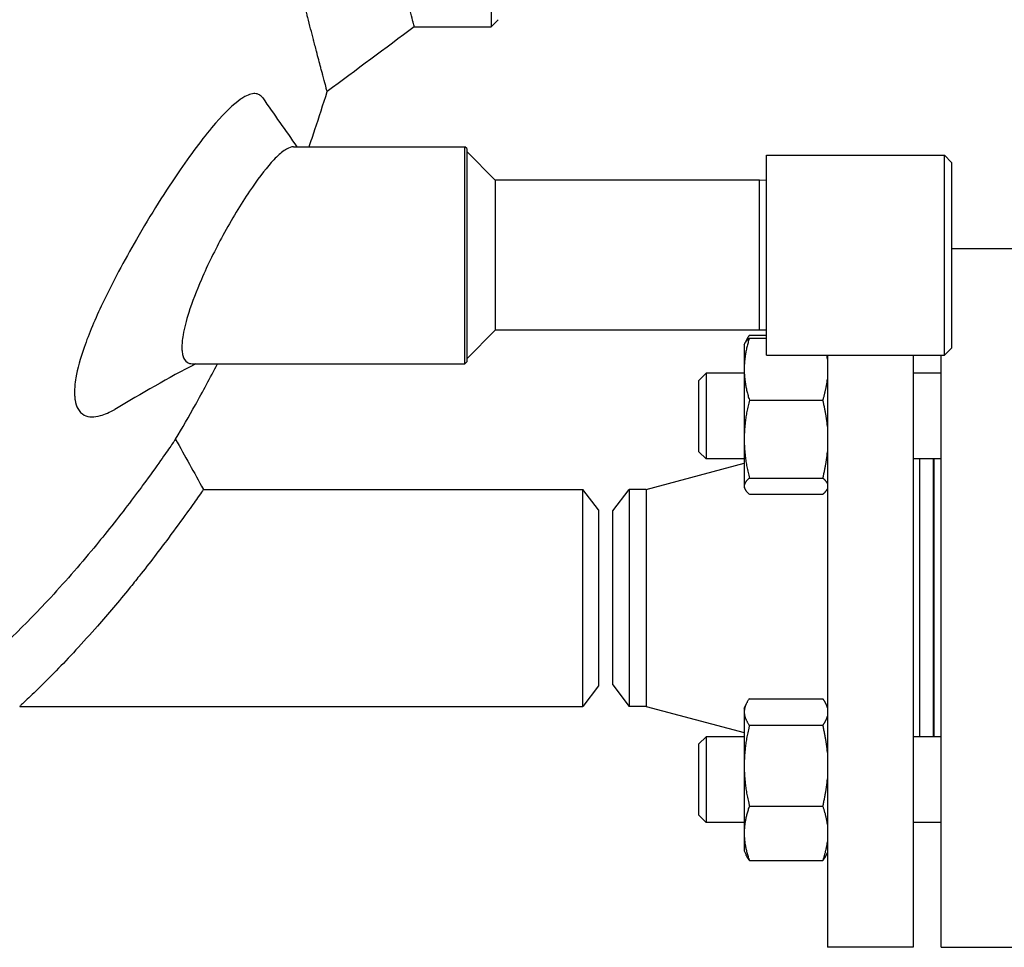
# Model space of a CAD drawing. Header units: inches. Extents: x 36 to 1719, y -84 to 1122.
# Tile 367 of 558: x 1056 to 1065, y 244 to 252. Entities that reach past the tile are written whole.
import ezdxf

# ---------------------------------------------------------------- set-up
doc = ezdxf.new("R2010")
doc.units = ezdxf.units.IN
doc.header["$LTSCALE"] = 48
doc.header["$MEASUREMENT"] = 0
doc.layers.add('Visible (ANSI)', color=7, linetype='Continuous', lineweight=30)

msp = doc.modelspace()

# ---------------------------------------------------------------- linework, layer by layer
at = {"layer": 'Visible (ANSI)'}
for p, q in [((1060.28695, 258.98639), (1060.28695, 251.9864)), ((1060.34945, 252.04889), (1060.28695, 251.98639)), ((1059.61429, 251.98639), (1060.28695, 251.98639)), ((1058.55707, 250.93639), (1060.05829, 250.93639)), ((1060.07391, 250.92077), (1060.05829, 250.93639)), ((1060.05829, 249.03639), (1060.05829, 250.93639)), ((1060.07391, 250.92077), (1060.07391, 249.05202)), ((1060.32391, 250.64389), (1060.07391, 250.89389)), ((1062.69891, 250.86139), (1064.25641, 250.86139)), ((1062.69891, 249.11139), (1062.69891, 250.86139)), ((1064.31891, 250.79889), (1064.25641, 250.86139)), ((1064.25641, 249.11139), (1064.25641, 250.86139)), ((1064.31891, 250.79889), (1064.31891, 249.17389)), ((1062.63641, 250.64389), (1060.32391, 250.64389)), ((1060.32391, 250.64389), (1060.32391, 249.32889)), ((1062.69891, 250.64226), (1062.63641, 250.64389)), ((1062.63641, 249.32889), (1062.63641, 250.64389)), ((1064.31891, 250.04639), (1064.97768, 250.04639)), ((1060.32391, 249.32889), (1060.07391, 249.07889)), ((1062.63641, 249.32889), (1060.32391, 249.32889)), ((1062.54877, 249.28535), (1062.69891, 249.28535)), ((1062.69891, 249.33053), (1062.63641, 249.32889)), ((1062.50368, 249.20238), (1062.50933, 249.2145)), ((1062.50368, 249.20238), (1062.50368, 248.989)), ((1062.50933, 249.2145), (1062.52012, 249.23764)), ((1062.54877, 249.26053), (1062.69891, 249.26053)), ((1062.69891, 249.11139), (1064.25641, 249.11139)), ((1063.23268, 249.11139), (1063.23268, 243.92639)), ((1063.98268, 249.11139), (1063.98268, 243.92639)), ((1064.22768, 243.92639), (1064.22768, 249.11139)), ((1064.31891, 249.17389), (1064.25641, 249.11139)), ((1057.66812, 249.03639), (1060.05829, 249.03639)), ((1060.07391, 249.05202), (1060.05829, 249.03639)), ((1062.10768, 248.88988), (1062.17018, 248.95238)), ((1062.17018, 248.95238), (1062.17018, 248.20238)), ((1062.50368, 248.95238), (1062.17018, 248.95238)), ((1062.50368, 248.989), (1062.50368, 248.37588)), ((1064.22768, 248.95238), (1063.98268, 248.95238)), ((1062.10768, 248.26488), (1062.10768, 248.88988)), ((1062.54877, 248.71746), (1063.1926, 248.71746)), ((1062.50368, 248.37588), (1062.50368, 247.96427)), ((1062.10768, 248.26488), (1062.17018, 248.20238)), ((1061.6449, 247.93639), (1062.50368, 248.16626)), ((1062.50368, 248.20238), (1062.17018, 248.20238)), ((1064.22768, 248.20238), (1063.98268, 248.20238)), ((1064.04268, 245.7704), (1064.04268, 248.20238)), ((1064.16268, 245.7704), (1064.16268, 248.20238)), ((1064.16768, 245.7704), (1064.16768, 248.20238)), ((1062.54877, 248.0343), (1063.1926, 248.0343)), ((1057.76753, 247.93639), (1061.08956, 247.93639)), ((1061.22768, 247.75639), (1061.08956, 247.93639)), ((1061.08956, 246.03639), (1061.08956, 247.93639)), ((1061.35268, 247.74889), (1061.49656, 247.93639)), ((1061.6449, 247.93639), (1061.49656, 247.93639)), ((1061.49656, 247.93639), (1061.49656, 246.03639)), ((1061.6449, 247.93639), (1061.6449, 246.03639)), ((1062.50368, 247.96427), (1062.50368, 247.95238)), ((1062.50368, 247.95238), (1062.50933, 247.94027)), ((1063.23268, 247.94166), (1063.23203, 247.94027)), ((1062.54877, 247.89423), (1063.1926, 247.89423)), ((1061.22768, 247.75639), (1061.22768, 246.21639)), ((1061.35268, 246.22389), (1061.35268, 247.74889)), ((1061.22768, 246.21639), (1061.08956, 246.03639)), ((1061.35268, 246.22389), (1061.49656, 246.03639)), ((1062.54877, 246.10337), (1063.1926, 246.10337)), ((1056.15879, 246.03639), (1061.08956, 246.03639)), ((1061.6449, 246.03639), (1061.49656, 246.03639)), ((1061.6449, 246.03639), (1062.50368, 245.80652)), ((1062.50368, 246.0204), (1062.52012, 246.05566)), ((1062.50368, 246.0204), (1062.50368, 245.98703)), ((1063.23268, 246.03112), (1063.22124, 246.05566)), ((1062.50368, 245.98703), (1062.50368, 245.51671)), ((1062.54877, 245.87069), (1063.1926, 245.87069)), ((1062.10768, 245.7079), (1062.17018, 245.7704)), ((1062.17018, 245.7704), (1062.17018, 245.0204)), ((1062.50368, 245.7704), (1062.17018, 245.7704)), ((1064.22768, 245.7704), (1063.98268, 245.7704)), ((1062.10768, 245.0829), (1062.10768, 245.7079)), ((1062.50368, 245.51671), (1062.50368, 244.92508)), ((1062.54877, 245.16273), (1063.1926, 245.16273)), ((1062.10768, 245.0829), (1062.17018, 245.0204)), ((1062.50368, 245.0204), (1062.17018, 245.0204)), ((1064.22768, 245.0204), (1063.98268, 245.0204)), ((1062.50368, 244.92508), (1062.50368, 244.7704)), ((1062.50368, 244.7704), (1062.52012, 244.73515)), ((1063.23268, 244.75968), (1063.22124, 244.73515)), ((1062.54877, 244.68744), (1063.1926, 244.68744)), ((1063.98268, 243.92639), (1063.23268, 243.92639)), ((1064.22768, 243.92639), (1064.97768, 243.92639))]:
    msp.add_line(p, q, dxfattribs=at)
for points, knots in [([(1058.85165, 251.41909), (1058.85165, 251.41909), (1058.85163, 251.41914), (1058.85161, 251.41924), (1058.85157, 251.41937), (1058.85151, 251.41959), (1058.85143, 251.41989), (1058.85143, 251.4199), (1058.85143, 251.41991), (1058.85143, 251.41991), (1058.85071, 251.42257), (1058.84826, 251.43168), (1058.84407, 251.4473), (1058.84399, 251.44761), (1058.84391, 251.44791), (1058.84383, 251.44822), (1058.84174, 251.45602), (1058.83923, 251.46537), (1058.83631, 251.47629), (1058.83614, 251.47693), (1058.83597, 251.47756), (1058.8358, 251.4782), (1058.8298, 251.50062), (1058.82211, 251.52942), (1058.81276, 251.56456), (1058.81232, 251.5662), (1058.81188, 251.56786), (1058.81144, 251.56953), (1058.81, 251.57492), (1058.80853, 251.58046), (1058.80702, 251.58615), (1058.80386, 251.59806), (1058.80053, 251.61063), (1058.79702, 251.62385), (1058.79641, 251.62615), (1058.7958, 251.62847), (1058.79518, 251.63081), (1058.78431, 251.6719), (1058.77186, 251.71911), (1058.75789, 251.77245), (1058.75686, 251.77639), (1058.75581, 251.78037), (1058.75476, 251.78438), (1058.75029, 251.80148), (1058.74567, 251.81918), (1058.74089, 251.83749), (1058.73883, 251.84543), (1058.73673, 251.85348), (1058.73461, 251.86164), (1058.73332, 251.86657), (1058.73203, 251.87155), (1058.73073, 251.87656), (1058.71549, 251.93518), (1058.6989, 251.99945), (1058.68102, 252.06929), (1058.68068, 252.0706), (1058.68034, 252.07191), (1058.68001, 252.07323), (1058.67847, 252.07923), (1058.67693, 252.08528), (1058.67537, 252.09137), (1058.66746, 252.12234), (1058.65928, 252.15445), (1058.65084, 252.18771), (1058.64865, 252.19635), (1058.64645, 252.20506), (1058.64422, 252.21385), (1058.63821, 252.23761), (1058.63207, 252.26194), (1058.62581, 252.28683), (1058.62453, 252.29192), (1058.62325, 252.29702), (1058.62196, 252.30215), (1058.60877, 252.35466), (1058.59505, 252.40961), (1058.58084, 252.46698), (1058.57797, 252.47856), (1058.57508, 252.49024), (1058.57217, 252.50201), (1058.56199, 252.54321), (1058.55157, 252.58561), (1058.54093, 252.62918), (1058.53768, 252.64247), (1058.53441, 252.65586), (1058.53113, 252.66937), (1058.52192, 252.70718), (1058.51255, 252.74585), (1058.50303, 252.78535), (1058.49679, 252.81128), (1058.49048, 252.83757), (1058.4841, 252.86421), (1058.47461, 252.9039), (1058.46494, 252.94452), (1058.45511, 252.98608), (1058.45104, 253.00332), (1058.44693, 253.02072), (1058.4428, 253.03828), (1058.43183, 253.08489), (1058.42067, 253.13261), (1058.40934, 253.18144), (1058.40488, 253.20064), (1058.4004, 253.22), (1058.39589, 253.23954), (1058.38363, 253.29266), (1058.37117, 253.34704), (1058.35855, 253.40264), (1058.34361, 253.46843), (1058.32843, 253.53593), (1058.31306, 253.60508), (1058.30794, 253.62812), (1058.30279, 253.65135), (1058.29763, 253.67475), (1058.28622, 253.72648), (1058.27471, 253.77907), (1058.26312, 253.83248), (1058.25768, 253.85758), (1058.25222, 253.88287), (1058.24674, 253.90833), (1058.24469, 253.91786), (1058.24264, 253.92741), (1058.24059, 253.93699), (1058.23992, 253.94013), (1058.23924, 253.94327), (1058.23857, 253.94642), (1058.23012, 253.98589), (1058.2216, 254.02594), (1058.21303, 254.06654), (1058.19582, 254.14804), (1058.17838, 254.23178), (1058.16078, 254.31765), (1058.15478, 254.34694), (1058.14876, 254.37648), (1058.14272, 254.40626), (1058.13139, 254.46218), (1058.12001, 254.51894), (1058.10859, 254.57651), (1058.10609, 254.58914), (1058.10358, 254.60181), (1058.10108, 254.61452), (1058.09744, 254.63297), (1058.09379, 254.6515), (1058.09015, 254.67011), (1058.06971, 254.77446), (1058.04921, 254.88132), (1058.02877, 254.99041), (1058.02255, 255.02356), (1058.01635, 255.05692), (1058.01015, 255.09048), (1058.00725, 255.10618), (1058.00435, 255.12192), (1058.00146, 255.1377), (1057.99524, 255.17159), (1057.98903, 255.20568), (1057.98284, 255.23996), (1057.9767, 255.27397), (1057.97057, 255.30817), (1057.96446, 255.34254), (1057.95877, 255.37454), (1057.95308, 255.40679), (1057.94738, 255.4393), (1057.9412, 255.4746), (1057.93502, 255.51019), (1057.92884, 255.54607), (1057.92607, 255.56217), (1057.9233, 255.57834), (1057.92053, 255.59456), (1057.91443, 255.63029), (1057.90833, 255.66632), (1057.90225, 255.70258), (1057.89758, 255.73044), (1057.89291, 255.75843), (1057.88826, 255.78657), (1057.8813, 255.82869), (1057.87436, 255.87111), (1057.86746, 255.91382), (1057.86165, 255.94973), (1057.85587, 255.98584), (1057.85012, 256.02214), (1057.84722, 256.04039), (1057.84434, 256.05868), (1057.84146, 256.07703), (1057.83584, 256.11285), (1057.83025, 256.14886), (1057.82468, 256.18504), (1057.81837, 256.22614), (1057.81209, 256.26746), (1057.80586, 256.30898), (1057.80086, 256.3423), (1057.79589, 256.37575), (1057.79095, 256.40932), (1057.78571, 256.44496), (1057.78051, 256.48074), (1057.77534, 256.51665), (1057.77239, 256.5372), (1057.76945, 256.55778), (1057.76652, 256.57841), (1057.76149, 256.61388), (1057.75649, 256.64948), (1057.75154, 256.68519), (1057.74068, 256.76355), (1057.73002, 256.84244), (1057.7196, 256.92177), (1057.71499, 256.95683), (1057.71044, 256.99197), (1057.70593, 257.02719), (1057.70521, 257.03281), (1057.70449, 257.03843), (1057.70377, 257.04405), (1057.70159, 257.06117), (1057.69941, 257.07834), (1057.69724, 257.09556), (1057.69287, 257.13034), (1057.68852, 257.1653), (1057.68421, 257.20045), (1057.67411, 257.28288), (1057.66421, 257.36633), (1057.65455, 257.45066), (1057.65313, 257.46307), (1057.65171, 257.47549), (1057.6503, 257.48794), (1057.64793, 257.50887), (1057.64557, 257.52987), (1057.64323, 257.55091), (1057.64023, 257.57782), (1057.63726, 257.60483), (1057.63432, 257.63188), (1057.63085, 257.6638), (1057.62743, 257.6958), (1057.62404, 257.72787), (1057.60819, 257.87814), (1057.59329, 258.02996), (1057.5795, 258.18258), (1057.57705, 258.20973), (1057.57463, 258.2369), (1057.57225, 258.26409), (1057.55297, 258.4843), (1057.53605, 258.70589), (1057.52176, 258.9266), (1057.52047, 258.94654), (1057.51921, 258.96647), (1057.51796, 258.98639)], [0.46298889, 0.46298889, 0.46298889, 0.46298889, 0.46411314, 0.46411314, 0.46411314, 0.46561321, 0.46561321, 0.46561321, 0.4656545, 0.4656545, 0.4656545, 0.47860252, 0.47860252, 0.47860252, 0.47885529, 0.47885529, 0.47885529, 0.48520997, 0.48520997, 0.48520997, 0.48557678, 0.48557678, 0.48557678, 0.49840856, 0.49840856, 0.49840856, 0.49900895, 0.49900895, 0.49900895, 0.50094645, 0.50094645, 0.50094645, 0.50500758, 0.50500758, 0.50500758, 0.5057142, 0.5057142, 0.5057142, 0.5181201, 0.5181201, 0.5181201, 0.51903767, 0.51903767, 0.51903767, 0.52294765, 0.52294765, 0.52294765, 0.52464227, 0.52464227, 0.52464227, 0.52566643, 0.52566643, 0.52566643, 0.53763393, 0.53763393, 0.53763393, 0.53785865, 0.53785865, 0.53785865, 0.53888419, 0.53888419, 0.53888419, 0.54409695, 0.54409695, 0.54409695, 0.54545002, 0.54545002, 0.54545002, 0.54910892, 0.54910892, 0.54910892, 0.54985628, 0.54985628, 0.54985628, 0.55750363, 0.55750363, 0.55750363, 0.55904744, 0.55904744, 0.55904744, 0.56444859, 0.56444859, 0.56444859, 0.56609544, 0.56609544, 0.56609544, 0.57070762, 0.57070762, 0.57070762, 0.57373501, 0.57373501, 0.57373501, 0.57824481, 0.57824481, 0.57824481, 0.580116, 0.580116, 0.580116, 0.58508171, 0.58508171, 0.58508171, 0.58703376, 0.58703376, 0.58703376, 0.59234267, 0.59234267, 0.59234267, 0.59862474, 0.59862474, 0.59862474, 0.60071839, 0.60071839, 0.60071839, 0.60534489, 0.60534489, 0.60534489, 0.6075201, 0.6075201, 0.6075201, 0.60833423, 0.60833423, 0.60833423, 0.60860114, 0.60860114, 0.60860114, 0.61195112, 0.61195112, 0.61195112, 0.61867522, 0.61867522, 0.61867522, 0.62096918, 0.62096918, 0.62096918, 0.62527587, 0.62527587, 0.62527587, 0.62622063, 0.62622063, 0.62622063, 0.62759251, 0.62759251, 0.62759251, 0.63528419, 0.63528419, 0.63528419, 0.63762193, 0.63762193, 0.63762193, 0.63871554, 0.63871554, 0.63871554, 0.64106402, 0.64106402, 0.64106402, 0.64339464, 0.64339464, 0.64339464, 0.64556468, 0.64556468, 0.64556468, 0.64792095, 0.64792095, 0.64792095, 0.64897857, 0.64897857, 0.64897857, 0.65130863, 0.65130863, 0.65130863, 0.65309875, 0.65309875, 0.65309875, 0.65577883, 0.65577883, 0.65577883, 0.65803178, 0.65803178, 0.65803178, 0.6591642, 0.6591642, 0.6591642, 0.66137601, 0.66137601, 0.66137601, 0.66388838, 0.66388838, 0.66388838, 0.66590428, 0.66590428, 0.66590428, 0.66804425, 0.66804425, 0.66804425, 0.6692684, 0.6692684, 0.6692684, 0.67137378, 0.67137378, 0.67137378, 0.67599421, 0.67599421, 0.67599421, 0.67803638, 0.67803638, 0.67803638, 0.67836216, 0.67836216, 0.67836216, 0.67935442, 0.67935442, 0.67935442, 0.68135842, 0.68135842, 0.68135842, 0.6860584, 0.6860584, 0.6860584, 0.68674973, 0.68674973, 0.68674973, 0.68791288, 0.68791288, 0.68791288, 0.6894007, 0.6894007, 0.6894007, 0.6911566, 0.6911566, 0.6911566, 0.69938458, 0.69938458, 0.69938458, 0.70084809, 0.70084809, 0.70084809, 0.71269961, 0.71269961, 0.71269961, 0.71377035, 0.71377035, 0.71377035, 0.71377035]), ([(1059.61429, 251.98639), (1059.61429, 251.98639), (1059.61428, 251.98644), (1059.61426, 251.98653), (1059.61423, 251.98666), (1059.61417, 251.98687), (1059.6141, 251.98717), (1059.61409, 251.98718), (1059.61409, 251.98719), (1059.61409, 251.9872), (1059.61343, 251.98981), (1059.61117, 251.99877), (1059.60729, 252.01417), (1059.60721, 252.01447), (1059.60714, 252.01477), (1059.60706, 252.01507), (1059.60513, 252.02275), (1059.60281, 252.03197), (1059.6001, 252.04274), (1059.59994, 252.04336), (1059.59979, 252.04399), (1059.59963, 252.04462), (1059.59407, 252.06673), (1059.58695, 252.09515), (1059.57831, 252.12976), (1059.57791, 252.13138), (1059.5775, 252.13301), (1059.57709, 252.13466), (1059.57577, 252.13997), (1059.57441, 252.14543), (1059.57302, 252.15102), (1059.5701, 252.16274), (1059.56702, 252.17511), (1059.56379, 252.18812), (1059.56323, 252.19038), (1059.56267, 252.19266), (1059.56209, 252.19496), (1059.55207, 252.23538), (1059.5406, 252.28181), (1059.52776, 252.33422), (1059.52681, 252.3381), (1059.52585, 252.34201), (1059.52489, 252.34595), (1059.52077, 252.36275), (1059.51653, 252.38014), (1059.51214, 252.39812), (1059.51025, 252.40591), (1059.50832, 252.41381), (1059.50637, 252.42183), (1059.5052, 252.42667), (1059.50401, 252.43156), (1059.50281, 252.43648), (1059.48884, 252.49402), (1059.47362, 252.55714), (1059.45725, 252.62571), (1059.45695, 252.627), (1059.45664, 252.62829), (1059.45633, 252.62958), (1059.45493, 252.63548), (1059.45351, 252.64141), (1059.45209, 252.64739), (1059.44485, 252.67777), (1059.43739, 252.70924), (1059.4297, 252.74179), (1059.42771, 252.75024), (1059.4257, 252.75877), (1059.42367, 252.76736), (1059.4182, 252.79061), (1059.41262, 252.81438), (1059.40693, 252.8387), (1059.40577, 252.84366), (1059.40461, 252.84865), (1059.40344, 252.85366), (1059.39147, 252.90493), (1059.37904, 252.95852), (1059.36619, 253.01443), (1059.3636, 253.02571), (1059.36099, 253.03709), (1059.35836, 253.04857), (1059.34917, 253.08871), (1059.33977, 253.13), (1059.33017, 253.17244), (1059.32724, 253.18538), (1059.3243, 253.19842), (1059.32134, 253.21157), (1059.31304, 253.2484), (1059.30461, 253.28607), (1059.29605, 253.32455), (1059.29042, 253.34982), (1059.28475, 253.37543), (1059.27902, 253.4014), (1059.27048, 253.44009), (1059.26181, 253.4796), (1059.25303, 253.51993), (1059.24938, 253.53666), (1059.24572, 253.55354), (1059.24203, 253.57055), (1059.23225, 253.61571), (1059.22233, 253.66186), (1059.21228, 253.709), (1059.20833, 253.72754), (1059.20436, 253.74622), (1059.20037, 253.76506), (1059.18952, 253.8163), (1059.17852, 253.86867), (1059.1674, 253.92218), (1059.15424, 253.98549), (1059.14091, 254.05034), (1059.12744, 254.11671), (1059.12295, 254.13882), (1059.11845, 254.16111), (1059.11393, 254.18356), (1059.10395, 254.23318), (1059.09389, 254.28361), (1059.08379, 254.33484), (1059.07903, 254.35893), (1059.07427, 254.3832), (1059.06949, 254.40764), (1059.0677, 254.41679), (1059.06592, 254.42596), (1059.06413, 254.43516), (1059.06354, 254.43818), (1059.06295, 254.44119), (1059.06236, 254.44421), (1059.05499, 254.48213), (1059.04759, 254.52049), (1059.04016, 254.5593), (1059.02525, 254.6372), (1059.01024, 254.7169), (1058.99517, 254.79835), (1058.99003, 254.82613), (1058.98489, 254.85412), (1058.97974, 254.88231), (1058.97007, 254.93523), (1058.96039, 254.98884), (1058.95071, 255.04311), (1058.94859, 255.05501), (1058.94647, 255.06695), (1058.94435, 255.07892), (1058.94126, 255.0963), (1058.93818, 255.11375), (1058.9351, 255.13126), (1058.91784, 255.22945), (1058.90061, 255.32972), (1058.8835, 255.43193), (1058.8783, 255.46299), (1058.87311, 255.49423), (1058.86793, 255.52565), (1058.86551, 255.54035), (1058.86309, 255.55508), (1058.86068, 255.56986), (1058.85549, 255.60158), (1058.85032, 255.63348), (1058.84517, 255.66555), (1058.84005, 255.69737), (1058.83495, 255.72936), (1058.82987, 255.76152), (1058.82515, 255.79146), (1058.82043, 255.82155), (1058.81573, 255.8518), (1058.81063, 255.88464), (1058.80555, 255.91767), (1058.80049, 255.95087), (1058.79822, 255.96577), (1058.79595, 255.98071), (1058.79369, 255.99569), (1058.78871, 256.02868), (1058.78374, 256.06185), (1058.77881, 256.09519), (1058.77501, 256.1208), (1058.77123, 256.14652), (1058.76747, 256.17233), (1058.76183, 256.21099), (1058.75623, 256.24986), (1058.75066, 256.28897), (1058.74598, 256.32184), (1058.74133, 256.35487), (1058.73671, 256.38805), (1058.73438, 256.40473), (1058.73206, 256.42145), (1058.72975, 256.43821), (1058.72524, 256.47095), (1058.72076, 256.50383), (1058.71631, 256.53686), (1058.71125, 256.57439), (1058.70623, 256.6121), (1058.70125, 256.65001), (1058.69725, 256.68042), (1058.69329, 256.71093), (1058.68936, 256.74153), (1058.68518, 256.77401), (1058.68104, 256.80659), (1058.67694, 256.83927), (1058.6746, 256.85796), (1058.67226, 256.87669), (1058.66994, 256.89544), (1058.66595, 256.9277), (1058.662, 256.96005), (1058.65808, 256.99249), (1058.64949, 257.06368), (1058.64108, 257.1353), (1058.63288, 257.20733), (1058.62925, 257.23916), (1058.62566, 257.27108), (1058.62212, 257.30307), (1058.62155, 257.30818), (1058.62099, 257.31328), (1058.62042, 257.31839), (1058.6187, 257.33395), (1058.617, 257.34952), (1058.6153, 257.36512), (1058.61187, 257.39662), (1058.60848, 257.42821), (1058.60513, 257.45987), (1058.59727, 257.53413), (1058.58963, 257.60882), (1058.58222, 257.68392), (1058.58113, 257.69497), (1058.58005, 257.70602), (1058.57897, 257.71708), (1058.57716, 257.7357), (1058.57536, 257.75434), (1058.57357, 257.773), (1058.57129, 257.79687), (1058.56903, 257.82078), (1058.56679, 257.84472), (1058.56415, 257.87298), (1058.56155, 257.9013), (1058.55898, 257.92966), (1058.54695, 258.06257), (1058.53568, 258.19666), (1058.52528, 258.33147), (1058.52343, 258.35544), (1058.5216, 258.37943), (1058.51981, 258.40342), (1058.50529, 258.59768), (1058.49265, 258.79225), (1058.48198, 258.98639)], [0.46298664, 0.46298664, 0.46298664, 0.46298664, 0.46411314, 0.46411314, 0.46411314, 0.46561321, 0.46561321, 0.46561321, 0.4656545, 0.4656545, 0.4656545, 0.47860252, 0.47860252, 0.47860252, 0.47885529, 0.47885529, 0.47885529, 0.48520997, 0.48520997, 0.48520997, 0.48557678, 0.48557678, 0.48557678, 0.49840856, 0.49840856, 0.49840856, 0.49900895, 0.49900895, 0.49900895, 0.50094645, 0.50094645, 0.50094645, 0.50500758, 0.50500758, 0.50500758, 0.5057142, 0.5057142, 0.5057142, 0.5181201, 0.5181201, 0.5181201, 0.51903767, 0.51903767, 0.51903767, 0.52294765, 0.52294765, 0.52294765, 0.52464227, 0.52464227, 0.52464227, 0.52566643, 0.52566643, 0.52566643, 0.53763393, 0.53763393, 0.53763393, 0.53785865, 0.53785865, 0.53785865, 0.53888419, 0.53888419, 0.53888419, 0.54409695, 0.54409695, 0.54409695, 0.54545002, 0.54545002, 0.54545002, 0.54910892, 0.54910892, 0.54910892, 0.54985628, 0.54985628, 0.54985628, 0.55750363, 0.55750363, 0.55750363, 0.55904744, 0.55904744, 0.55904744, 0.56444859, 0.56444859, 0.56444859, 0.56609544, 0.56609544, 0.56609544, 0.57070762, 0.57070762, 0.57070762, 0.57373501, 0.57373501, 0.57373501, 0.57824481, 0.57824481, 0.57824481, 0.580116, 0.580116, 0.580116, 0.58508171, 0.58508171, 0.58508171, 0.58703376, 0.58703376, 0.58703376, 0.59234267, 0.59234267, 0.59234267, 0.59862474, 0.59862474, 0.59862474, 0.60071839, 0.60071839, 0.60071839, 0.60534489, 0.60534489, 0.60534489, 0.6075201, 0.6075201, 0.6075201, 0.60833423, 0.60833423, 0.60833423, 0.60860114, 0.60860114, 0.60860114, 0.61195112, 0.61195112, 0.61195112, 0.61867522, 0.61867522, 0.61867522, 0.62096918, 0.62096918, 0.62096918, 0.62527587, 0.62527587, 0.62527587, 0.62622063, 0.62622063, 0.62622063, 0.62759251, 0.62759251, 0.62759251, 0.63528419, 0.63528419, 0.63528419, 0.63762193, 0.63762193, 0.63762193, 0.63871554, 0.63871554, 0.63871554, 0.64106402, 0.64106402, 0.64106402, 0.64339464, 0.64339464, 0.64339464, 0.64556468, 0.64556468, 0.64556468, 0.64792095, 0.64792095, 0.64792095, 0.64897857, 0.64897857, 0.64897857, 0.65130863, 0.65130863, 0.65130863, 0.65309875, 0.65309875, 0.65309875, 0.65577883, 0.65577883, 0.65577883, 0.65803178, 0.65803178, 0.65803178, 0.6591642, 0.6591642, 0.6591642, 0.66137601, 0.66137601, 0.66137601, 0.66388838, 0.66388838, 0.66388838, 0.66590428, 0.66590428, 0.66590428, 0.66804425, 0.66804425, 0.66804425, 0.6692684, 0.6692684, 0.6692684, 0.67137378, 0.67137378, 0.67137378, 0.67599421, 0.67599421, 0.67599421, 0.67803638, 0.67803638, 0.67803638, 0.67836216, 0.67836216, 0.67836216, 0.67935442, 0.67935442, 0.67935442, 0.68135842, 0.68135842, 0.68135842, 0.6860584, 0.6860584, 0.6860584, 0.68674973, 0.68674973, 0.68674973, 0.68791288, 0.68791288, 0.68791288, 0.6894007, 0.6894007, 0.6894007, 0.6911566, 0.6911566, 0.6911566, 0.69938458, 0.69938458, 0.69938458, 0.70084809, 0.70084809, 0.70084809, 0.71269961, 0.71269961, 0.71269961, 0.71269961]), ([(1058.13152, 251.37542), (1058.11927, 251.36873), (1058.10654, 251.36081), (1058.02938, 251.30748), (1057.95555, 251.23594), (1057.77851, 251.03268), (1057.67333, 250.8931), (1057.43752, 250.55053), (1057.30592, 250.34148), (1057.07417, 249.9402), (1056.97207, 249.74987), (1056.82096, 249.43104), (1056.76535, 249.3003), (1056.68941, 249.08243), (1056.66467, 248.99312), (1056.64644, 248.88746), (1056.64313, 248.86225), (1056.63987, 248.82354), (1056.63913, 248.80924), (1056.63868, 248.78291), (1056.63889, 248.7708), (1056.64037, 248.74412), (1056.64192, 248.72991), (1056.64894, 248.68856), (1056.6568, 248.66457), (1056.68182, 248.61814), (1056.70106, 248.599), (1056.76264, 248.56709), (1056.81147, 248.56621), (1056.90542, 248.59256), (1056.94695, 248.61118), (1056.99059, 248.6368)], [0.863352, 0.863352, 0.863352, 0.863352, 1.1449193, 1.1449193, 2.5106408, 2.5106408, 4.1455702, 4.1455702, 6.0594049, 6.0594049, 7.6794995, 7.6794995, 8.8530764, 8.8530764, 9.7849438, 9.7849438, 10.096565, 10.096565, 10.2905606, 10.2905606, 10.468383, 10.468383, 10.6992809, 10.6992809, 11.1844485, 11.1844485, 11.8280502, 11.8280502, 12.878798, 12.878798, 13.6057054, 13.6057054, 13.6057054, 13.6057054]), ([(1058.25766, 251.39152), (1058.24912, 251.39635), (1058.23981, 251.39947), (1058.22976, 251.4009), (1058.20207, 251.40483), (1058.16907, 251.39593), (1058.13152, 251.37542)], [24.1623123, 24.1623123, 24.1623123, 24.1623123, 24.4756936, 24.4756936, 24.4756936, 25.3390457, 25.3390457, 25.3390457, 25.3390457]), ([(1058.6935, 250.93639), (1058.7106, 250.98607), (1058.72752, 251.03597), (1058.78096, 251.19606), (1058.81676, 251.30707), (1058.85165, 251.41909)], [7.250936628, 7.250936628, 7.250936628, 7.250936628, 7.265335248, 7.265335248, 7.296924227, 7.296924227, 7.296924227, 7.296924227]), ([(1058.55707, 250.93639), (1058.53934, 250.93639), (1058.51876, 250.92941), (1058.48211, 250.90802), (1058.46767, 250.89783), (1058.45254, 250.88558)], [16.48877564, 16.48877564, 16.48877564, 16.48877564, 17.01459853, 17.01459853, 17.32653189, 17.32653189, 17.32653189, 17.32653189]), ([(1058.45254, 250.88558), (1058.42452, 250.86289), (1058.39411, 250.83311), (1058.30281, 250.73149), (1058.23821, 250.64597), (1058.09415, 250.43195), (1058.01428, 250.29928), (1057.87028, 250.03375), (1057.80555, 249.90282), (1057.7059, 249.67364), (1057.66793, 249.57534), (1057.61656, 249.41378), (1057.59981, 249.34867), (1057.58571, 249.26712), (1057.58277, 249.24478), (1057.57983, 249.20977), (1057.57919, 249.19634), (1057.57902, 249.1713), (1057.57947, 249.15967), (1057.58177, 249.13373), (1057.5841, 249.12013), (1057.59503, 249.08002), (1057.60777, 249.06031), (1057.63726, 249.04042), (1057.65178, 249.03639), (1057.66812, 249.03639)], [1.0627492, 1.0627492, 1.0627492, 1.0627492, 1.6403699, 1.6403699, 2.7000375, 2.7000375, 3.9314494, 3.9314494, 5.0252149, 5.0252149, 5.8760557, 5.8760557, 6.5285786, 6.5285786, 6.7956987, 6.7956987, 6.9766896, 6.9766896, 7.1528397, 7.1528397, 7.3963537, 7.3963537, 7.9599646, 7.9599646, 8.3656814, 8.3656814, 8.3656814, 8.3656814]), ([(1057.52342, 248.37606), (1057.58238, 248.47418), (1057.64031, 248.57416), (1057.76305, 248.79371), (1057.82751, 248.91389), (1057.89055, 249.03639)], [6.977220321, 6.977220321, 6.977220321, 6.977220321, 7.012887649, 7.012887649, 7.054157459, 7.054157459, 7.054157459, 7.054157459]), ([(1057.52342, 248.37606), (1057.52342, 248.37606), (1057.52335, 248.37596), (1057.52282, 248.37518), (1057.52187, 248.3738), (1057.51781, 248.36791), (1057.51369, 248.36193), (1057.50125, 248.3439), (1057.4923, 248.33095), (1057.45928, 248.28341), (1057.42928, 248.24047), (1057.34983, 248.12852), (1057.29878, 248.05753), (1057.24082, 247.97888)], [25.2878127, 25.2878127, 25.2878127, 25.2878127, 25.3622298, 25.3622298, 25.5727058, 25.5727058, 25.9276741, 25.9276741, 26.3514573, 26.3514573, 27.193549, 27.193549, 28.1585364, 28.1585364, 28.1585364, 28.1585364]), ([(1057.24082, 247.97888), (1057.22982, 247.96396), (1057.21858, 247.94876), (1057.2071, 247.93331), (1057.11771, 247.81305), (1057.015, 247.67905), (1056.87967, 247.51099), (1056.85553, 247.48131), (1056.83105, 247.4515)], [28.1585364, 28.1585364, 28.1585364, 28.1585364, 28.341638, 28.341638, 28.341638, 29.7669927, 29.7669927, 30.0706461, 30.0706461, 30.0706461, 30.0706461]), ([(1057.76753, 247.93639), (1057.76753, 247.93639), (1057.76753, 247.93639), (1057.76747, 247.9363), (1057.76692, 247.93552), (1057.76441, 247.93189), (1057.76191, 247.92828), (1057.74981, 247.91085), (1057.7353, 247.88995), (1057.69166, 247.82769), (1057.66063, 247.78368), (1057.57713, 247.66709), (1057.52189, 247.59105), (1057.46099, 247.5093)], [15.5728847, 15.5728847, 15.5728847, 15.5728847, 15.5826738, 15.5826738, 15.7458336, 15.7458336, 15.9816531, 15.9816531, 16.5610201, 16.5610201, 17.2547094, 17.2547094, 18.1333662, 18.1333662, 18.1333662, 18.1333662]), ([(1057.46099, 247.5093), (1057.38324, 247.40491), (1057.29655, 247.29163), (1057.17697, 247.14112), (1057.1479, 247.10496), (1057.11853, 247.0688)], [18.1333662, 18.1333662, 18.1333662, 18.1333662, 19.2553671, 19.2553671, 19.6079791, 19.6079791, 19.6079791, 19.6079791]), ([(1056.83105, 247.4515), (1056.70524, 247.29842), (1056.57028, 247.14226), (1056.21089, 246.75337), (1055.97781, 246.52642), (1055.50363, 246.12107), (1055.27818, 245.95881), (1055.01355, 245.78825), (1054.93067, 245.73855), (1054.8022, 245.66555), (1054.75053, 245.63791), (1054.69742, 245.61017), (1054.68391, 245.60327), (1054.67465, 245.59855), (1054.6731, 245.59776), (1054.67158, 245.59699), (1054.67123, 245.59681), (1054.67108, 245.59673), (1054.67106, 245.59673), (1054.67106, 245.59673)], [1.729008, 1.729008, 1.729008, 1.729008, 3.2887793, 3.2887793, 5.7287854, 5.7287854, 8.2688602, 8.2688602, 9.4658451, 9.4658451, 10.4503886, 10.4503886, 10.9771587, 10.9771587, 11.1361026, 11.1361026, 11.2320541, 11.2320541, 11.2579288, 11.2579288, 11.2579288, 11.2579288]), ([(1057.11853, 247.0688), (1057.0279, 246.9574), (1056.93411, 246.84606), (1056.71152, 246.59225), (1056.58677, 246.45856), (1056.41481, 246.28241), (1056.35373, 246.22192), (1056.25582, 246.12711), (1056.21702, 246.09057), (1056.17922, 246.05529), (1056.17014, 246.04688), (1056.16238, 246.0397), (1056.16073, 246.03818), (1056.15912, 246.03669), (1056.15879, 246.03639), (1056.15879, 246.03639)], [1.4746129, 1.4746129, 1.4746129, 1.4746129, 2.5615606, 2.5615606, 4.0719304, 4.0719304, 4.9783784, 4.9783784, 5.7885572, 5.7885572, 6.1756162, 6.1756162, 6.340884, 6.340884, 6.4534342, 6.4534342, 6.4534342, 6.4534342])]:
    msp.add_open_spline(points, degree=3, knots=knots, dxfattribs=at)
for points in [[(1059.61429, 251.98639), (1059.36008, 251.79729), (1059.10586, 251.60819), (1058.85165, 251.41909)], [(1058.28711, 251.36383), (1058.27865, 251.37601), (1058.26881, 251.38522), (1058.25766, 251.39152)], [(1058.28711, 251.36383), (1058.3867, 251.2206), (1058.48649, 251.07813), (1058.58631, 250.93639)], [(1057.70171, 249.03639), (1057.46073, 248.9117), (1057.22414, 248.77394), (1056.99061, 248.6368)], [(1057.52342, 248.37606), (1057.60478, 248.2295), (1057.68617, 248.08295), (1057.76753, 247.93639)]]:
    msp.add_open_spline(points, degree=3, dxfattribs=at)
for points, weights in [([(1062.54877, 249.28535), (1062.525, 249.25247), (1062.51396, 249.223)], [1, 1.01965956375, 1.01895290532]), ([(1062.54877, 249.26053), (1062.50368, 249.11502), (1062.50368, 248.989)], [1, 1.0379548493, 1]), ([(1062.50933, 249.2145), (1062.5194, 249.23608), (1062.54877, 249.26053)], [1.0174265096, 1.0244025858, 1]), ([(1063.23268, 249.07649), (1063.23072, 249.0938), (1063.22797, 249.11139)], [1.01693131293, 1.0185833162, 1.0189015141]), ([(1062.50368, 248.989), (1062.50368, 248.86297), (1062.54877, 248.71746)], [1, 1.0379548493, 1]), ([(1063.1926, 248.71746), (1063.22291, 248.81531), (1063.23268, 248.9015)], [1, 1.02520879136, 1.01693131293]), ([(1062.54877, 248.71746), (1062.50368, 248.53441), (1062.50368, 248.37588)], [1, 1.0379548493, 1]), ([(1063.23268, 248.48594), (1063.22291, 248.59437), (1063.1926, 248.71746)], [1.01693131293, 1.02520879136, 1]), ([(1062.50368, 248.37588), (1062.50368, 248.21735), (1062.54877, 248.0343)], [1, 1.0379548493, 1]), ([(1063.1926, 248.0343), (1063.22291, 248.15739), (1063.23268, 248.26582)], [1, 1.02520879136, 1.01693131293]), ([(1062.54877, 248.0343), (1062.50368, 247.99677), (1062.50368, 247.96427)], [1, 1.0379548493, 1]), ([(1063.23268, 247.98683), (1063.22291, 248.00907), (1063.1926, 248.0343)], [1.01693131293, 1.02520879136, 1]), ([(1062.50368, 247.96427), (1062.50368, 247.93176), (1062.54877, 247.89423)], [1, 1.0379548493, 1]), ([(1063.1926, 247.89423), (1063.22291, 247.91947), (1063.23268, 247.9417)], [1, 1.02520879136, 1.01693131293]), ([(1062.54877, 246.10337), (1062.50368, 246.04102), (1062.50368, 245.98703)], [1, 1.0379548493, 1]), ([(1063.23268, 246.02451), (1063.22291, 246.06144), (1063.1926, 246.10337)], [1.01693131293, 1.02520879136, 1]), ([(1062.50368, 245.98703), (1062.50368, 245.93304), (1062.54877, 245.87069)], [1, 1.0379548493, 1]), ([(1063.1926, 245.87069), (1063.22291, 245.91261), (1063.23268, 245.94954)], [1, 1.02520879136, 1.01693131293]), ([(1062.54877, 245.87069), (1062.50368, 245.68099), (1062.50368, 245.51671)], [1, 1.0379548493, 1]), ([(1063.23268, 245.63077), (1063.22291, 245.74313), (1063.1926, 245.87069)], [1.01693131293, 1.02520879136, 1]), ([(1062.50368, 245.51671), (1062.50368, 245.35243), (1062.54877, 245.16273)], [1, 1.0379548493, 1]), ([(1063.1926, 245.16273), (1063.22291, 245.29029), (1063.23268, 245.40265)], [1, 1.02520879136, 1.01693131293]), ([(1062.54877, 245.16273), (1062.50368, 245.03537), (1062.50368, 244.92508)], [1, 1.0379548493, 1]), ([(1063.23268, 245.00165), (1063.22291, 245.07709), (1063.1926, 245.16273)], [1.01693131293, 1.02520879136, 1]), ([(1062.50368, 244.92508), (1062.50368, 244.81479), (1062.54877, 244.68744)], [1, 1.0379548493, 1]), ([(1063.1926, 244.68744), (1063.22291, 244.77308), (1063.23268, 244.84851)], [1, 1.02520879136, 1.01693131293]), ([(1062.54877, 244.68744), (1062.53075, 244.71235), (1062.52012, 244.73515)], [1, 1.01482964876, 1.01807087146]), ([(1063.22124, 244.73515), (1063.21061, 244.71235), (1063.1926, 244.68744)], [1.01807087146, 1.01482964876, 1])]:
    msp.add_rational_spline(points, weights, degree=2, dxfattribs=at)

doc.saveas('drawing.dxf')
